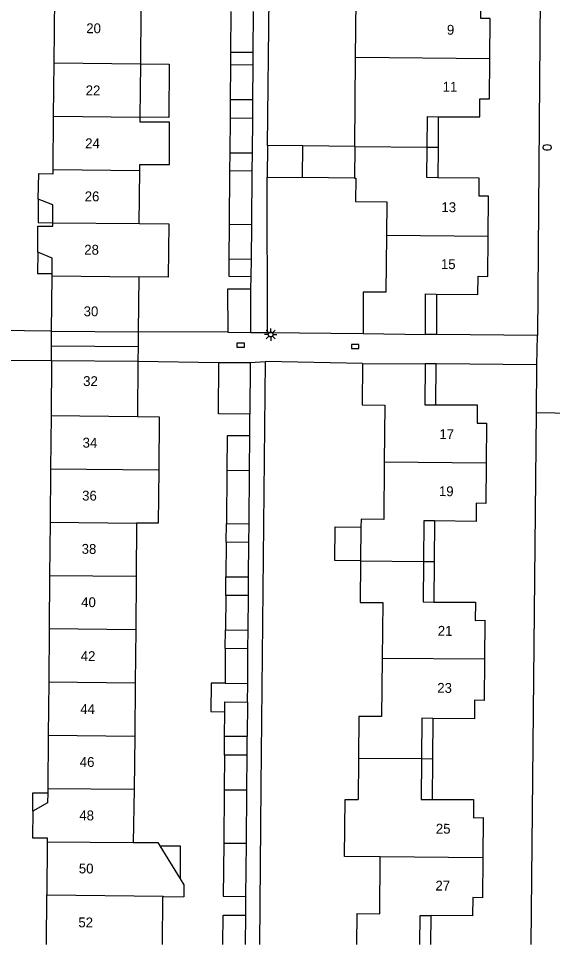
# Model space of a CAD drawing. Extents: x 124000 to 128010, y 398999 to 403000.
# Drawn here: x 127525.6 to 127579.7, y 399000 to 399093.9 of the extents above; entities that cross this region are included whole.
import ezdxf

# ---------------------------------------------------------------- set-up
doc = ezdxf.new("R2010")
doc.units = 0
for name, color, linetype in [('gg-afsc-erfafscheiding', 7, 'Continuous'), ('gg-afsc-muur', 7, 'Continuous'), ('gg-anno-huisnummerreeks BGT', 7, 'Continuous'), ('gg-bbg-bijgebouw', 7, 'Continuous'), ('gg-bbg-gedigitaliseerde bebouwing', 7, 'Continuous'), ('gg-bbg-gedigitaliseerde bijgebouw', 7, 'Continuous'), ('gg-bbg-hoofdgebouw', 7, 'Continuous'), ('gg-bbg-luifel en loopbrug', 7, 'Continuous'), ('gg-bbg-onder overbouw', 7, 'Continuous'), ('gg-bbg-pand overbouw', 7, 'Continuous'), ('gg-bbg-tussenscheiding', 7, 'Continuous'), ('gg-bbg-tussenscheiding niveau 01', 7, 'Continuous'), ('gg-knt-verharding', 7, 'Continuous'), ('gt-grn-weggrens', 7, 'Continuous'), ('gt-symb-brandkraan', 7, 'Continuous'), ('gt-symb-kolk', 7, 'Continuous'), ('gt-symb-lichtmast', 7, 'Continuous')]:
    doc.layers.add(name, color=color, linetype=linetype)

# ---------------------------------------------------------------- blocks, each defined once
blk = doc.blocks.new('gt0-BR')
at = {"layer": 'gt-symb-brandkraan'}
for centre, radius, start, end in [((-0.244, 0), 0.206, 107.56694, 252.43307), ((0.599, -2.664), 3, 106.89205, 107.56694), ((0, -0.691), 0.938, 73.10799, 106.89205), ((-0.599, -2.664), 3, 72.43309, 73.10799), ((0.244, 0), 0.206, 287.56695, 72.43309), ((0.599, 2.664), 3, 252.43307, 253.10797), ((0, 0.691), 0.938, 253.10797, 286.89206), ((-0.599, 2.664), 3, 286.89206, 287.56695)]:
    blk.add_arc(centre, radius, start, end, dxfattribs=at)
blk = doc.blocks.new('gt0-KOLK')
at = {"layer": 'gt-symb-kolk'}
blk.add_lwpolyline([(0, 0), (0.375, 0), (0.375, 0.4), (-0.375, 0.4), (-0.375, 0), (0, 0)], dxfattribs=at)
blk = doc.blocks.new('gt0-LMAST')
at = {"layer": 'gt-symb-lichtmast'}
for p, q in [((-0.182, 0.173), (-0.447, 0.438)), ((-0.005, 0.246), (-0.005, 0.621)), ((0.172, 0.173), (0.437, 0.438)), ((-0.255, -0.004), (-0.63, -0.004)), ((-0.182, -0.181), (-0.447, -0.446)), ((-0.005, -0.254), (-0.005, -0.629)), ((0.437, -0.446), (0.172, -0.181)), ((0.245, -0.004), (0.62, -0.004))]:
    blk.add_line(p, q, dxfattribs=at)
blk.add_circle((-0.005, -0.004), 0.25, dxfattribs=at)

msp = doc.modelspace()

# ---------------------------------------------------------------- linework, layer by layer
at = {"layer": 'gg-afsc-erfafscheiding'}
for p, q in [((127550.792, 399081.006), (127551.324, 399126.782)), ((127550.813, 399062.042), (127550.763, 399077.789)), ((127549.108, 399066.426), (127549.141, 399067.732)), ((127549.016, 399051.558), (127549.024, 399053.775)), ((127548.602, 399002.969), (127548.617, 399004.868))]:
    msp.add_line(p, q, dxfattribs=at)
msp.add_lwpolyline([(127550.041, 399000), (127550.176, 399016.059), (127550.616, 399059.113)], dxfattribs=at)
at = {"layer": 'gg-afsc-muur'}
for p, q in [((127546.77, 399062.08), (127537.697, 399062.108)), ((127537.673, 399059.12), (127545.854, 399059.015))]:
    msp.add_line(p, q, dxfattribs=at)
at = {"layer": 'gg-bbg-bijgebouw'}
for p, q in [((127549.098, 399062.029), (127549.108, 399066.426)), ((127546.77, 399062.08), (127549.098, 399062.029)), ((127545.854, 399059.015), (127549.059, 399058.987)), ((127549.059, 399058.987), (127549.024, 399053.775))]:
    msp.add_line(p, q, dxfattribs=at)
for points in [[(127549.108, 399066.426), (127546.758, 399066.431), (127546.77, 399062.08)], [(127549.024, 399053.775), (127545.824, 399053.796), (127545.854, 399059.015)]]:
    msp.add_lwpolyline(points, dxfattribs=at)
at = {"layer": 'gg-bbg-gedigitaliseerde bebouwing'}
for p, q in [((127559.734, 399089.913), (127559.787, 399095.689)), ((127537.96, 399089.281), (127538.012, 399094.671)), ((127559.65, 399080.913), (127559.734, 399089.913)), ((127537.907, 399083.881), (127537.96, 399089.281)), ((127537.803, 399073.082), (127537.855, 399078.481)), ((127537.751, 399067.682), (127537.697, 399062.108)), ((127537.673, 399059.12), (127537.625, 399053.527)), ((127537.533, 399042.728), (127537.486, 399037.328)), ((127537.486, 399037.328), (127537.44, 399031.928)), ((127537.44, 399031.928), (127537.394, 399026.528)), ((127537.394, 399026.528), (127537.348, 399021.129)), ((127537.348, 399021.129), (127537.302, 399015.729)), ((127560.032, 399018.901), (127559.991, 399014.683)), ((127537.302, 399015.729), (127537.18, 399010.329)), ((127539.873, 399010.015), (127541.948, 399006.66))]:
    msp.add_line(p, q, dxfattribs=at)
for points in [[(127537.855, 399078.481), (127537.855, 399079.081), (127540.855, 399079.081), (127540.855, 399083.356), (127537.907, 399083.356), (127537.907, 399083.881)], [(127559.757, 399077.696), (127559.73, 399075.333), (127562.893, 399075.297)], [(127537.803, 399073.082), (127540.796, 399073.053), (127540.743, 399067.653), (127537.751, 399067.682)], [(127560.41, 399054.7), (127562.7, 399054.667), (127562.641, 399048.885)], [(127537.625, 399053.527), (127539.827, 399053.504), (127539.779, 399048.104)], [(127562.641, 399048.885), (127562.581, 399043.091), (127560.282, 399043.115), (127560.274, 399042.312)], [(127539.779, 399048.104), (127539.731, 399042.708), (127537.533, 399042.728)], [(127560.238, 399038.896), (127560.194, 399034.678), (127562.493, 399034.654), (127562.434, 399029.004)], [(127562.434, 399029.004), (127562.373, 399023.098), (127560.074, 399023.12), (127560.032, 399018.901)], [(127562.238, 399008.888), (127558.606, 399008.921), (127558.658, 399014.695), (127559.991, 399014.683)], [(127537.18, 399010.329), (127539.68, 399010.326), (127539.873, 399010.015)], [(127559.861, 399000), (127559.886, 399003.124), (127562.185, 399003.105), (127562.238, 399008.888)], [(127541.948, 399006.66), (127542.334, 399006.037), (127542.323, 399004.817)]]:
    msp.add_lwpolyline(points, dxfattribs=at)
at = {"layer": 'gg-bbg-gedigitaliseerde bijgebouw'}
for p, q in [((127547.101, 399094.585), (127547.066, 399090.477)), ((127549.365, 399090.457), (127549.397, 399094.572)), ((127547.066, 399090.477), (127549.365, 399090.457)), ((127547.055, 399089.178), (127547.025, 399085.679)), ((127549.354, 399089.158), (127547.055, 399089.178)), ((127549.324, 399085.659), (127549.354, 399089.158)), ((127547.025, 399085.679), (127549.324, 399085.659)), ((127547.009, 399083.77), (127546.979, 399080.261)), ((127549.308, 399083.75), (127547.009, 399083.77)), ((127549.284, 399080.254), (127549.308, 399083.75)), ((127550.792, 399081.006), (127550.763, 399077.789)), ((127554.388, 399080.974), (127550.792, 399081.006)), ((127554.359, 399077.757), (127554.388, 399080.974)), ((127546.979, 399080.261), (127549.284, 399080.254)), ((127546.963, 399078.432), (127546.917, 399072.98)), ((127549.262, 399078.412), (127546.963, 399078.432)), ((127549.216, 399072.954), (127549.262, 399078.412)), ((127550.763, 399077.789), (127554.359, 399077.757)), ((127546.917, 399072.98), (127546.887, 399069.495)), ((127549.186, 399069.475), (127549.216, 399072.954)), ((127546.887, 399069.495), (127549.186, 399069.475)), ((127548.985, 399048.049), (127549.016, 399051.558)), ((127546.686, 399048.07), (127546.638, 399042.672)), ((127548.937, 399042.651), (127548.985, 399048.049)), ((127546.638, 399042.672), (127548.937, 399042.651)), ((127546.621, 399040.782), (127546.591, 399037.284)), ((127548.917, 399040.759), (127546.621, 399040.782)), ((127548.89, 399037.263), (127548.917, 399040.759)), ((127546.591, 399037.284), (127548.89, 399037.263)), ((127546.574, 399035.394), (127546.543, 399031.896)), ((127548.873, 399035.374), (127546.574, 399035.394)), ((127548.842, 399031.875), (127548.873, 399035.374)), ((127546.543, 399031.896), (127548.842, 399031.875)), ((127546.526, 399029.996), (127546.495, 399026.478)), ((127548.825, 399029.976), (127546.526, 399029.996)), ((127548.794, 399026.457), (127548.825, 399029.976)), ((127546.495, 399026.478), (127548.794, 399026.457)), ((127548.778, 399024.578), (127548.749, 399021.068)), ((127546.448, 399021.09), (127546.47, 399023.593)), ((127548.749, 399021.068), (127546.448, 399021.09)), ((127546.433, 399019.201), (127546.405, 399015.683)), ((127548.732, 399019.183), (127546.433, 399019.201)), ((127548.704, 399015.664), (127548.732, 399019.183)), ((127546.405, 399015.683), (127546.362, 399010.285)), ((127548.661, 399010.266), (127548.704, 399015.664)), ((127548.617, 399004.868), (127548.661, 399010.266)), ((127548.58, 399000), (127548.602, 399002.969))]:
    msp.add_line(p, q, dxfattribs=at)
for points in [[(127549.016, 399051.558), (127546.717, 399051.578), (127546.686, 399048.07)], [(127560.238, 399038.896), (127557.636, 399038.923), (127557.671, 399042.339), (127560.274, 399042.312)], [(127546.47, 399023.593), (127546.479, 399024.598), (127548.778, 399024.578)], [(127546.362, 399010.285), (127546.318, 399004.887), (127548.617, 399004.868)], [(127546.281, 399000), (127546.303, 399002.987), (127548.602, 399002.969)]]:
    msp.add_lwpolyline(points, dxfattribs=at)
at = {"layer": 'gg-bbg-hoofdgebouw'}
for p, q in [((127529.175, 399089.373), (127529.24, 399096.43)), ((127529.125, 399083.973), (127529.175, 399089.373)), ((127529.075, 399078.573), (127529.125, 399083.973)), ((127559.65, 399080.913), (127559.621, 399077.696)), ((127559.621, 399077.696), (127559.757, 399077.696)), ((127562.893, 399075.297), (127562.854, 399071.883)), ((127528.924, 399062.194), (127528.976, 399067.774)), ((127528.976, 399067.774), (127528.978, 399068.009)), ((127560.483, 399061.929), (127566.832, 399061.833)), ((127528.912, 399059.189), (127528.863, 399053.619)), ((127560.444, 399058.913), (127560.41, 399054.7)), ((127560.444, 399058.913), (127566.794, 399058.862)), ((127528.863, 399053.619), (127528.815, 399048.219)), ((127528.815, 399048.219), (127528.767, 399042.82)), ((127528.767, 399042.82), (127528.719, 399037.419)), ((127528.719, 399037.419), (127528.671, 399032.019)), ((127528.671, 399032.019), (127528.624, 399026.619)), ((127528.624, 399026.619), (127528.576, 399021.22)), ((127528.576, 399021.22), (127528.528, 399015.82)), ((127528.528, 399015.82), (127528.524, 399015.373)), ((127528.48, 399010.42), (127528.432, 399005.021)), ((127528.388, 399000), (127528.432, 399005.021)), ((127540.163, 399000), (127540.209, 399004.813)), ((127542.323, 399004.817), (127540.209, 399004.813))]:
    msp.add_line(p, q, dxfattribs=at)
for points in [[(127573.35, 399089.79), (127573.387, 399093.86), (127572.412, 399093.86), (127572.422, 399095.705), (127568.215, 399095.728)], [(127568.109, 399083.921), (127572.309, 399083.898), (127572.319, 399085.74), (127573.313, 399085.73), (127573.35, 399089.79)], [(127566.984, 399080.847), (127567.009, 399083.927), (127568.109, 399083.921)], [(127568.059, 399077.733), (127566.958, 399077.741), (127566.984, 399080.847)], [(127527.569, 399075.563), (127527.611, 399078.157), (127529.071, 399078.133), (127529.075, 399078.573)], [(127573.181, 399071.79), (127573.219, 399075.851), (127572.245, 399075.866), (127572.258, 399077.704), (127568.059, 399077.733)], [(127529.032, 399073.174), (127529.046, 399074.971), (127527.569, 399075.563)], [(127527.509, 399070.195), (127527.529, 399072.823), (127529.029, 399072.811), (127529.032, 399073.174)], [(127562.854, 399071.883), (127562.787, 399066.138), (127560.487, 399066.14), (127560.483, 399061.929)], [(127567.932, 399065.943), (127572.132, 399065.903), (127572.159, 399067.737), (127573.143, 399067.735), (127573.181, 399071.79)], [(127528.978, 399068.009), (127528.992, 399069.586), (127527.509, 399070.195)], [(127566.832, 399061.833), (127566.832, 399065.953), (127567.932, 399065.943)], [(127566.794, 399058.862), (127566.748, 399054.723), (127567.848, 399054.717)], [(127567.848, 399054.717), (127572.048, 399054.694), (127572.038, 399052.864), (127573.009, 399052.857), (127572.976, 399048.792)], [(127572.976, 399048.792), (127572.943, 399044.718), (127571.957, 399044.75), (127571.938, 399042.891), (127567.738, 399042.934)], [(127567.738, 399042.934), (127566.638, 399042.945), (127566.607, 399038.838)], [(127566.607, 399038.838), (127566.575, 399034.726), (127567.676, 399034.719)], [(127567.676, 399034.719), (127571.875, 399034.694), (127571.864, 399032.851), (127572.846, 399032.867), (127572.811, 399028.91)], [(127572.811, 399028.91), (127572.775, 399024.743), (127571.795, 399024.77), (127571.779, 399022.886), (127567.559, 399022.922)], [(127567.559, 399022.922), (127566.459, 399022.931), (127566.422, 399018.843)], [(127566.422, 399018.843), (127566.385, 399014.703), (127567.485, 399014.703)], [(127528.524, 399015.373), (127528.515, 399014.355), (127527.01, 399013.521)], [(127567.485, 399014.703), (127571.685, 399014.703), (127571.685, 399012.851), (127572.652, 399012.868), (127572.622, 399008.794)], [(127527.01, 399013.521), (127526.993, 399010.826), (127528.484, 399010.817), (127528.48, 399010.42)], [(127572.622, 399008.794), (127572.592, 399004.721), (127571.613, 399004.755), (127571.595, 399002.897), (127567.385, 399002.937)], [(127566.256, 399000), (127566.285, 399002.948), (127567.385, 399002.937)]]:
    msp.add_lwpolyline(points, dxfattribs=at)
at = {"layer": 'gg-bbg-luifel en loopbrug'}
for p, q in [((127547.066, 399090.477), (127547.055, 399089.178)), ((127549.354, 399089.158), (127549.365, 399090.457)), ((127547.025, 399085.679), (127547.009, 399083.77)), ((127549.308, 399083.75), (127549.324, 399085.659)), ((127568.109, 399083.921), (127568.084, 399080.827)), ((127559.65, 399080.913), (127554.388, 399080.974)), ((127566.984, 399080.847), (127568.084, 399080.827)), ((127568.084, 399080.827), (127568.059, 399077.733)), ((127546.979, 399080.261), (127546.963, 399078.432)), ((127549.262, 399078.412), (127549.284, 399080.254)), ((127559.621, 399077.696), (127554.359, 399077.757)), ((127549.141, 399067.732), (127549.186, 399069.475)), ((127567.932, 399065.943), (127567.932, 399061.825)), ((127567.932, 399061.825), (127566.832, 399061.833)), ((127567.894, 399058.854), (127566.794, 399058.862)), ((127567.848, 399054.717), (127567.894, 399058.854)), ((127567.738, 399042.934), (127567.707, 399038.827)), ((127546.621, 399040.782), (127546.638, 399042.672)), ((127548.917, 399040.759), (127548.937, 399042.651)), ((127566.607, 399038.838), (127567.707, 399038.827)), ((127567.707, 399038.827), (127567.676, 399034.719)), ((127546.574, 399035.394), (127546.591, 399037.284)), ((127548.873, 399035.374), (127548.89, 399037.263)), ((127546.526, 399029.996), (127546.543, 399031.896)), ((127548.825, 399029.976), (127548.842, 399031.875)), ((127548.778, 399024.578), (127548.794, 399026.457)), ((127567.559, 399022.922), (127567.522, 399018.812)), ((127546.433, 399019.201), (127546.448, 399021.09)), ((127548.732, 399019.183), (127548.749, 399021.068)), ((127566.422, 399018.843), (127567.522, 399018.812)), ((127567.522, 399018.812), (127567.485, 399014.703)), ((127567.356, 399000), (127567.385, 399002.937))]:
    msp.add_line(p, q, dxfattribs=at)
for points in [[(127537.96, 399089.281), (127540.839, 399089.253), (127540.786, 399083.853), (127537.907, 399083.881)], [(127527.569, 399075.563), (127527.551, 399073.185), (127529.032, 399073.174)], [(127527.509, 399070.195), (127527.492, 399068.02), (127528.978, 399068.009)], [(127546.887, 399069.495), (127546.872, 399067.752), (127549.141, 399067.732)], [(127546.495, 399026.478), (127545.083, 399026.489), (127545.06, 399023.604), (127546.47, 399023.593)], [(127527.01, 399013.521), (127527.03, 399015.389), (127528.524, 399015.373)], [(127539.873, 399010.015), (127541.952, 399010.012), (127541.948, 399006.66)]]:
    msp.add_lwpolyline(points, dxfattribs=at)
at = {"layer": 'gg-bbg-onder overbouw'}
for p, q in [((127528.924, 399062.194), (127537.697, 399062.108)), ((127528.912, 399059.189), (127537.673, 399059.12))]:
    msp.add_line(p, q, dxfattribs=at)
at = {"layer": 'gg-bbg-pand overbouw'}
for p, q in [((127528.918, 399060.692), (127528.924, 399062.194)), ((127537.697, 399062.108), (127537.685, 399060.614)), ((127528.912, 399059.189), (127528.918, 399060.692)), ((127537.685, 399060.614), (127537.673, 399059.12))]:
    msp.add_line(p, q, dxfattribs=at)
at = {"layer": 'gg-bbg-tussenscheiding'}
for p, q in [((127573.35, 399089.79), (127559.734, 399089.913)), ((127529.175, 399089.373), (127537.96, 399089.281)), ((127529.125, 399083.973), (127537.907, 399083.881)), ((127559.65, 399080.913), (127566.984, 399080.847)), ((127529.075, 399078.573), (127537.855, 399078.481)), ((127529.032, 399073.174), (127537.803, 399073.082)), ((127549.216, 399072.954), (127546.917, 399072.98)), ((127573.181, 399071.79), (127562.854, 399071.883)), ((127528.976, 399067.774), (127537.751, 399067.682)), ((127528.863, 399053.619), (127537.625, 399053.527)), ((127572.976, 399048.792), (127562.641, 399048.885)), ((127528.815, 399048.219), (127539.779, 399048.104)), ((127546.686, 399048.07), (127548.985, 399048.049)), ((127528.767, 399042.82), (127537.533, 399042.728)), ((127560.274, 399042.312), (127560.238, 399038.896)), ((127560.238, 399038.896), (127566.607, 399038.838)), ((127528.719, 399037.419), (127537.486, 399037.328)), ((127528.671, 399032.019), (127537.44, 399031.928)), ((127572.811, 399028.91), (127562.434, 399029.004)), ((127528.624, 399026.619), (127537.394, 399026.528)), ((127528.576, 399021.22), (127537.348, 399021.129)), ((127560.032, 399018.901), (127566.422, 399018.843)), ((127528.528, 399015.82), (127537.302, 399015.729)), ((127546.405, 399015.683), (127548.704, 399015.664)), ((127528.48, 399010.42), (127537.18, 399010.329)), ((127546.362, 399010.285), (127548.661, 399010.266)), ((127572.622, 399008.794), (127562.238, 399008.888))]:
    msp.add_line(p, q, dxfattribs=at)
msp.add_lwpolyline([(127528.432, 399005.021), (127540.21, 399004.899), (127540.209, 399004.813)], dxfattribs=at)
at = {"layer": 'gg-bbg-tussenscheiding niveau 01'}
msp.add_line((127528.918, 399060.692), (127537.685, 399060.614), dxfattribs=at)
at = {"layer": 'gg-knt-verharding'}
for p, q in [((127578.736, 399133.17), (127578.16, 399061.751)), ((127528.924, 399062.194), (127520.715, 399062.254)), ((127550.813, 399062.042), (127560.483, 399061.929)), ((127578.16, 399061.751), (127567.932, 399061.825)), ((127520.946, 399059.25), (127528.912, 399059.189)), ((127560.444, 399058.913), (127550.616, 399059.113)), ((127578.107, 399058.775), (127567.894, 399058.854)), ((127578.061, 399053.916), (127578.107, 399058.775)), ((127577.544, 399000), (127578.061, 399053.916))]:
    msp.add_line(p, q, dxfattribs=at)
at = {"layer": 'gt-grn-weggrens'}
for p, q in [((127549.098, 399062.029), (127550.813, 399062.042)), ((127578.107, 399058.775), (127578.16, 399061.751)), ((127549.059, 399058.987), (127550.616, 399059.113)), ((127578.061, 399053.916), (127582.063, 399053.878))]:
    msp.add_line(p, q, dxfattribs=at)

# ---------------------------------------------------------------- block references
at = {"layer": 'gt-symb-brandkraan'}
msp.add_blockref('gt0-BR', (127579.144, 399080.805), dxfattribs=at)
at = {"layer": 'gt-symb-kolk'}
for p in [(127548.079, 399060.562), (127559.679, 399060.435)]:
    msp.add_blockref('gt0-KOLK', p, dxfattribs=at)
at = {"layer": 'gt-symb-lichtmast'}
msp.add_blockref('gt0-LMAST', (127551.128, 399061.84), dxfattribs=at)

# ---------------------------------------------------------------- texts
at = {"layer": 'gg-anno-huisnummerreeks BGT'}
for s, rotation, p in [('20', 359.5, (127532.427, 399092.39)), ('9', 359.5, (127568.985, 399092.234)), ('22', 359.5, (127532.368, 399086.092)), ('11', 359.5, (127568.543, 399086.461)), ('24', 359.5, (127532.319, 399080.725)), ('26', 359.5, (127532.272, 399075.349)), ('13', 359.5, (127568.427, 399074.253)), ('28', 359.4, (127532.222, 399069.941)), ('15', 359.5, (127568.373, 399068.478)), ('30', 359.5, (127532.162, 399063.696)), ('32', 359.5, (127532.113, 399056.616)), ('17', 359.5, (127568.219, 399051.243)), ('34', 359.5, (127532.058, 399050.372)), ('36', 359.5, (127532.01, 399045.009)), ('19', 359.5, (127568.172, 399045.455)), ('38', 359.5, (127531.962, 399039.609)), ('40', 359.5, (127531.914, 399034.209)), ('21', 359.5, (127568.055, 399031.3)), ('42', 359.5, (127531.866, 399028.741)), ('23', 359.5, (127568.005, 399025.518)), ('44', 359.5, (127531.819, 399023.373)), ('46', 359.5, (127531.771, 399018.01)), ('48', 359.5, (127531.723, 399012.591)), ('25', 359.6, (127567.864, 399011.239)), ('50', 359.5, (127531.675, 399007.21)), ('27', 359.6, (127567.821, 399005.471)), ('52', 359.5, (127531.627, 399001.743))]:
    msp.add_text(s, height=1, rotation=rotation, dxfattribs=at).set_placement(p)

doc.saveas('drawing.dxf')
